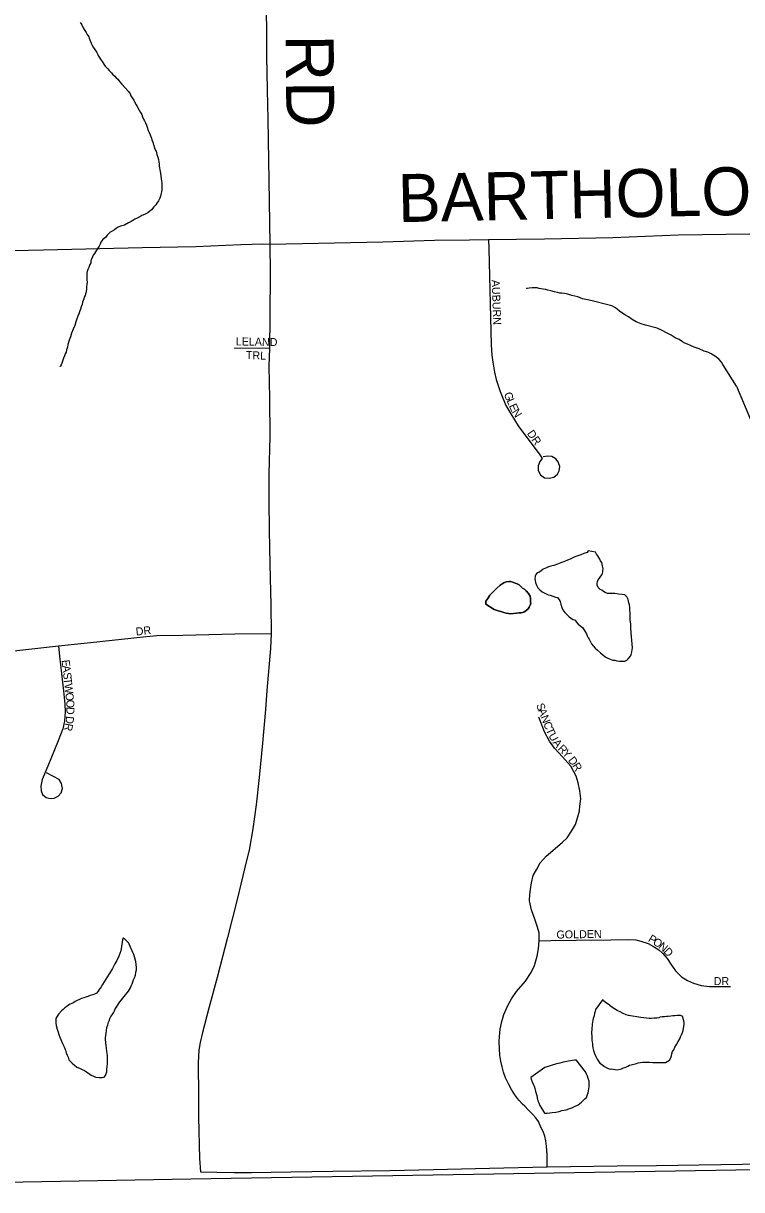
# Model space of a CAD drawing. Extents: x -10.1 to 68, y -9.5 to 29.2.
# Drawn here: x 2.607 to 3.456, y 16.795 to 18.175 of the extents above; entities that cross this region are included whole.
import ezdxf

# ---------------------------------------------------------------- set-up
doc = ezdxf.new("R2010")
doc.units = 0
for name, color, linetype in [('GM_X_Adjacent_County', 7, 'Continuous'), ('GM_X_Minor_Lake', 7, 'Continuous'), ('GM_X_Minor_River', 7, 'Continuous'), ('GM_X_Township_Road', 7, 'Continuous'), ('GM_X_Township_Road_Text', 7, 'Continuous'), ('GM_X_Township_Subdivision', 7, 'Continuous'), ('GM_X_Township_Subdivision_Text', 7, 'Continuous')]:
    doc.layers.add(name, color=color, linetype=linetype)

msp = doc.modelspace()

# ---------------------------------------------------------------- linework, layer by layer
at = {"layer": 'GM_X_Adjacent_County'}
msp.add_lwpolyline([(8.9, 16.8967), (8.5023, 16.8904), (7.9665, 16.8821), (7.5233, 16.8774), (6.5083, 16.8667), (6.2435, 16.8638), (4.8206, 16.8372), (4.1632, 16.8285), (3.6875, 16.8223), (2.8045, 16.808), (2.1, 16.7954)], dxfattribs=at)
at = {"layer": 'GM_X_Minor_Lake'}
for points in [[(3.2744, 17.5509), (3.2729, 17.549), (3.2691, 17.5478), (3.2657, 17.5462), (3.262, 17.545), (3.2586, 17.5438), (3.2563, 17.5426), (3.2529, 17.5411), (3.2499, 17.5399), (3.2461, 17.5383), (3.242, 17.5367), (3.2378, 17.5351), (3.2336, 17.5339), (3.2302, 17.5331), (3.2272, 17.5323), (3.2249, 17.5311), (3.2231, 17.5303), (3.2212, 17.5292), (3.2185, 17.5276), (3.2159, 17.5256), (3.214, 17.5249), (3.2122, 17.5229), (3.2114, 17.521), (3.2111, 17.518), (3.2115, 17.5161), (3.2119, 17.5138), (3.2131, 17.5104), (3.2147, 17.5074), (3.217, 17.5048), (3.2197, 17.5025), (3.227, 17.4992), (3.2293, 17.4985), (3.2323, 17.4974), (3.2358, 17.4963), (3.2381, 17.496), (3.24, 17.4933), (3.2412, 17.4911), (3.242, 17.4881), (3.2432, 17.4839), (3.2444, 17.4812), (3.2467, 17.4782), (3.249, 17.4756), (3.2517, 17.473), (3.2544, 17.4711), (3.2564, 17.47), (3.2587, 17.4689), (3.2602, 17.4671), (3.2625, 17.4644), (3.2656, 17.4618), (3.2679, 17.46), (3.2691, 17.4581), (3.2703, 17.4562), (3.2722, 17.4528), (3.273, 17.4505), (3.2742, 17.4483), (3.2754, 17.4464), (3.2769, 17.4434), (3.2781, 17.4411), (3.2801, 17.4385), (3.2824, 17.4359), (3.2851, 17.4336), (3.2889, 17.4303), (3.292, 17.4277), (3.2951, 17.4254), (3.2974, 17.4243), (3.2993, 17.4232), (3.3016, 17.4225), (3.3035, 17.4218), (3.3058, 17.4218), (3.3081, 17.4211), (3.3111, 17.4207), (3.3146, 17.4204), (3.3176, 17.4205), (3.3199, 17.4216), (3.3217, 17.4232), (3.3243, 17.4263), (3.3251, 17.4286), (3.3258, 17.4316), (3.3265, 17.4362), (3.3264, 17.4408), (3.3259, 17.4453), (3.3255, 17.4495), (3.325, 17.4544), (3.3245, 17.4597), (3.3245, 17.4647), (3.324, 17.4692), (3.324, 17.4726), (3.3239, 17.4745), (3.3239, 17.4776), (3.3234, 17.481), (3.3234, 17.484), (3.323, 17.4871), (3.3225, 17.4894), (3.3221, 17.4916), (3.3217, 17.4935), (3.3198, 17.4965), (3.3174, 17.4992), (3.3144, 17.4995), (3.3102, 17.4998), (3.3056, 17.5005), (3.2969, 17.5007)], [(3.2969, 17.5007), (3.2942, 17.5018), (3.2923, 17.5029), (3.2904, 17.5044), (3.2885, 17.5052), (3.2861, 17.5078), (3.2849, 17.5104), (3.2849, 17.5123), (3.2853, 17.5146), (3.286, 17.5169), (3.2875, 17.5188), (3.2893, 17.5211), (3.2908, 17.5231), (3.2915, 17.5261), (3.2915, 17.528), (3.2918, 17.5299), (3.291, 17.5333), (3.2906, 17.5352), (3.2902, 17.5371), (3.289, 17.5394), (3.2879, 17.5413), (3.2855, 17.545), (3.284, 17.5473), (3.2828, 17.5495), (3.2744, 17.5509)], [(3.2062, 17.4951), (3.2057, 17.4974), (3.2038, 17.5007), (3.2011, 17.5037), (3.1992, 17.5052), (3.1968, 17.5071), (3.1945, 17.509), (3.1926, 17.5108), (3.1903, 17.5119), (3.188, 17.513), (3.1853, 17.5141), (3.1823, 17.5148), (3.1804, 17.5148), (3.1773, 17.5144), (3.1747, 17.5132), (3.1724, 17.512), (3.1702, 17.5105), (3.1661, 17.507), (3.1582, 17.4985), (3.1556, 17.4946), (3.1534, 17.4916), (3.1531, 17.4881)], [(3.1531, 17.4881), (3.1534, 17.4916), (3.1556, 17.4946), (3.1582, 17.4985), (3.1661, 17.507), (3.1702, 17.5105), (3.1724, 17.512), (3.1747, 17.5132), (3.1773, 17.5144), (3.1804, 17.5148), (3.1823, 17.5148), (3.1853, 17.5141), (3.188, 17.513), (3.1903, 17.5119), (3.1926, 17.5108), (3.1945, 17.509), (3.1968, 17.5071), (3.1992, 17.5052), (3.2011, 17.5037), (3.2038, 17.5007), (3.2057, 17.4974), (3.2062, 17.4951), (3.2062, 17.4932), (3.2062, 17.4909), (3.2063, 17.489), (3.2055, 17.4867), (3.2044, 17.4844), (3.2033, 17.4825), (3.2011, 17.4805), (3.1981, 17.4786), (3.195, 17.4778), (3.1928, 17.4778), (3.1894, 17.4773), (3.1859, 17.4769), (3.1825, 17.4764), (3.1799, 17.4768), (3.1772, 17.4775), (3.1745, 17.4782), (3.1711, 17.4793), (3.168, 17.48), (3.1654, 17.4807), (3.1631, 17.4818), (3.1531, 17.4881)], [(3.1531, 17.4881), (3.1631, 17.4818), (3.1654, 17.4807), (3.168, 17.48), (3.1711, 17.4793), (3.1745, 17.4782), (3.1772, 17.4775), (3.1799, 17.4768), (3.1825, 17.4764), (3.1859, 17.4769), (3.1894, 17.4773), (3.1928, 17.4778), (3.195, 17.4778), (3.1981, 17.4786), (3.2011, 17.4805), (3.2033, 17.4825), (3.2044, 17.4844), (3.2055, 17.4867), (3.2063, 17.489), (3.2062, 17.4909), (3.2062, 17.4932), (3.2062, 17.4951)], [(2.7241, 17.0934), (2.7217, 17.0778), (2.7195, 17.0717), (2.717, 17.0667), (2.7148, 17.0625), (2.7118, 17.0571), (2.7099, 17.0537)], [(2.7227, 17.02), (2.7275, 17.0258), (2.7294, 17.0281), (2.7309, 17.0304), (2.7331, 17.0343), (2.7342, 17.0366), (2.7353, 17.0389), (2.736, 17.0412), (2.7367, 17.0438), (2.7378, 17.0461), (2.7393, 17.0492), (2.7396, 17.0526), (2.7403, 17.0553), (2.7403, 17.0583), (2.7398, 17.0617), (2.7394, 17.0652), (2.7386, 17.0682), (2.7378, 17.0708), (2.737, 17.0735), (2.7362, 17.0758), (2.7354, 17.078), (2.7342, 17.0803), (2.7334, 17.0822), (2.7322, 17.0852), (2.7311, 17.0871), (2.7291, 17.0893), (2.7268, 17.0912), (2.7245, 17.0931), (2.7241, 17.0934)], [(2.7099, 17.0537), (2.7, 17.0383), (2.6985, 17.0352), (2.6963, 17.0322), (2.6951, 17.0302), (2.6929, 17.0279), (2.6906, 17.0267), (2.6888, 17.0259), (2.6857, 17.0251), (2.6827, 17.024), (2.6782, 17.0224), (2.6752, 17.0215), (2.6729, 17.0204), (2.6703, 17.0192), (2.668, 17.018), (2.6661, 17.0168), (2.6639, 17.0157), (2.662, 17.0149), (2.6601, 17.0137), (2.6578, 17.0121), (2.6556, 17.0106), (2.6537, 17.0087), (2.6515, 17.0071), (2.6485, 17.0036), (2.6474, 17.0017), (2.6463, 16.9998), (2.6451, 16.9979), (2.6448, 16.9952), (2.6449, 16.9925), (2.6453, 16.9895), (2.6465, 16.9853), (2.6477, 16.9819), (2.6485, 16.9789), (2.6497, 16.9759), (2.6509, 16.9729), (2.6529, 16.9683), (2.6548, 16.9642), (2.6564, 16.9604), (2.6572, 16.9574), (2.6584, 16.9547), (2.6596, 16.9521), (2.6604, 16.9491), (2.6627, 16.9468), (2.6643, 16.945), (2.67, 16.9405), (2.6731, 16.939), (2.6762, 16.9375), (2.6788, 16.9364), (2.6823, 16.9342), (2.6869, 16.9309), (2.6923, 16.9287), (2.6961, 16.928), (2.6999, 16.928), (2.7022, 16.9285), (2.7036, 16.9304), (2.7044, 16.9327), (2.7051, 16.935), (2.7054, 16.938), (2.7057, 16.9411), (2.7061, 16.9441), (2.706, 16.9487), (2.7059, 16.954), (2.7054, 16.9589), (2.705, 16.9627), (2.7046, 16.9661), (2.7041, 16.9696), (2.7037, 16.973), (2.7037, 16.9752), (2.704, 16.9779), (2.7043, 16.9806), (2.7047, 16.9836), (2.7054, 16.9871), (2.7064, 16.9905), (2.7072, 16.9936), (2.7083, 16.9958), (2.709, 16.9978), (2.7101, 17.0001), (2.7116, 17.0024), (2.7131, 17.0047), (2.7142, 17.007), (2.7153, 17.0093), (2.7167, 17.0112), (2.7179, 17.0131), (2.719, 17.0154), (2.7208, 17.0177), (2.7227, 17.02)], [(3.2915, 17.0205), (3.283, 17.0086), (3.2827, 17.0063), (3.2819, 17.0044), (3.2812, 17.0009), (3.2801, 16.9979)], [(3.3364, 16.9992), (3.3219, 17.0016), (3.3192, 17.0023), (3.3158, 17.0038), (3.3119, 17.0056), (3.3085, 17.0075), (3.3054, 17.0093), (3.3023, 17.0112), (3.3, 17.0134), (3.2977, 17.0149), (3.2958, 17.016), (3.2923, 17.019), (3.2915, 17.0205)], [(3.2801, 16.9979), (3.2798, 16.996), (3.2794, 16.9937), (3.2791, 16.9914), (3.2788, 16.9891), (3.2784, 16.9868), (3.2785, 16.9845), (3.2781, 16.9819), (3.2781, 16.98), (3.2786, 16.9773), (3.2786, 16.975), (3.2787, 16.9724), (3.2791, 16.9701), (3.2795, 16.9682), (3.2795, 16.9659), (3.2799, 16.9633), (3.2804, 16.9602), (3.2816, 16.9565), (3.2832, 16.9531), (3.2847, 16.95), (3.2882, 16.9452), (3.2901, 16.9437), (3.2936, 16.9411), (3.2971, 16.9392), (3.3001, 16.9381), (3.302, 16.9382), (3.3039, 16.9378), (3.3085, 16.9371), (3.3119, 16.9379), (3.3138, 16.9383), (3.3161, 16.9395), (3.3187, 16.9403), (3.3213, 16.9415), (3.3232, 16.9427), (3.3251, 16.9431), (3.3312, 16.9447), (3.3334, 16.9455), (3.3361, 16.9459), (3.3384, 16.9463), (3.3406, 16.9464), (3.3437, 16.9461), (3.3467, 16.9461), (3.3505, 16.9458), (3.3543, 16.9458), (3.3608, 16.9459), (3.3657, 16.946), (3.3702, 16.9488), (3.3721, 16.9515), (3.3728, 16.9537), (3.3732, 16.956), (3.3739, 16.9587), (3.3754, 16.961), (3.3768, 16.9641), (3.3787, 16.9671), (3.3805, 16.9706), (3.3824, 16.974), (3.3835, 16.9763), (3.3846, 16.9786), (3.3857, 16.9813), (3.3864, 16.9836), (3.3871, 16.9863), (3.3874, 16.9886), (3.3878, 16.9912), (3.3878, 16.9931), (3.3873, 16.995), (3.3865, 16.9977), (3.3861, 17.0003), (3.3834, 17.0014), (3.3793, 17.0014), (3.3766, 17.0009), (3.3743, 17.0009), (3.3721, 17.0005), (3.369, 17.0004), (3.3667, 17.0004), (3.3645, 17), (3.3618, 16.9999), (3.3595, 16.9995), (3.3576, 16.9987), (3.3554, 16.9983), (3.3523, 16.9983), (3.3493, 16.9978), (3.3463, 16.9978), (3.3432, 16.9985), (3.3402, 16.9988), (3.3364, 16.9992)], [(3.2064, 16.9282), (3.2068, 16.926), (3.208, 16.923), (3.2092, 16.9203), (3.2104, 16.9177), (3.2112, 16.915), (3.212, 16.912), (3.2128, 16.9093), (3.2136, 16.9067), (3.214, 16.904), (3.2149, 16.9006), (3.216, 16.898), (3.2172, 16.895), (3.2192, 16.892), (3.2227, 16.8859), (3.2257, 16.886), (3.2288, 16.8864), (3.2318, 16.8868), (3.236, 16.8873), (3.2398, 16.8881), (3.2432, 16.8889), (3.2481, 16.8898), (3.2515, 16.891), (3.2549, 16.8922), (3.2579, 16.8937), (3.2624, 16.8957), (3.2662, 16.8988), (3.2703, 16.9027), (3.2722, 16.9046), (3.2736, 16.908), (3.2744, 16.91), (3.2754, 16.9172), (3.2753, 16.9206), (3.2753, 16.9237), (3.2741, 16.9271), (3.2733, 16.9297), (3.2721, 16.932), (3.2709, 16.935), (3.2694, 16.9369), (3.2678, 16.9387), (3.2659, 16.9414), (3.2635, 16.9444), (3.2604, 16.9485), (3.2581, 16.9485), (3.2559, 16.9481), (3.2536, 16.948), (3.2509, 16.9476), (3.2468, 16.9468), (3.2434, 16.946), (3.2407, 16.9451), (3.2388, 16.9447), (3.2368, 16.9444)], [(3.2368, 16.9444), (3.223, 16.9399), (3.2064, 16.9282)]]:
    msp.add_lwpolyline(points, dxfattribs=at)
at = {"layer": 'GM_X_Minor_River'}
for points in [[(2.6739, 18.1761), (2.6758, 18.1731), (2.6774, 18.1697), (2.6794, 18.1667), (2.6809, 18.1641), (2.6821, 18.1618), (2.684, 18.1592), (2.6845, 18.1573), (2.686, 18.1535), (2.6868, 18.1516), (2.688, 18.149), (2.6888, 18.1471), (2.6904, 18.1452), (2.6919, 18.1429), (2.6935, 18.1403), (2.6947, 18.138)], [(2.6947, 18.138), (2.6955, 18.1362), (2.697, 18.1339), (2.6986, 18.1316), (2.6997, 18.1298), (2.7017, 18.1268), (2.7032, 18.1245), (2.7063, 18.1211), (2.7079, 18.1193), (2.7106, 18.1166), (2.7118, 18.1148), (2.7148, 18.1125), (2.7164, 18.1106), (2.7183, 18.1088), (2.7203, 18.1061), (2.723, 18.1031), (2.7307, 18.0945), (2.7327, 18.0915), (2.7338, 18.0893), (2.7354, 18.087), (2.737, 18.084), (2.7385, 18.0813), (2.7401, 18.0787), (2.7413, 18.0765), (2.7436, 18.0723), (2.7452, 18.0697), (2.7468, 18.067), (2.7476, 18.0644), (2.7487, 18.0617), (2.7499, 18.0595), (2.7511, 18.0572), (2.7523, 18.0546), (2.7531, 18.0523), (2.7543, 18.0481), (2.7555, 18.0459), (2.7563, 18.0432), (2.7571, 18.041), (2.7579, 18.0391), (2.7586, 18.0372), (2.7595, 18.0345), (2.7603, 18.0315), (2.7615, 18.0277), (2.7623, 18.0255), (2.7634, 18.0236), (2.7643, 18.0198), (2.7654, 18.0168), (2.7663, 18.0141), (2.7667, 18.0107), (2.7671, 18.0088), (2.7671, 18.0062), (2.7676, 18.0039), (2.768, 18.0016), (2.7684, 17.9997), (2.7688, 17.9978), (2.7693, 17.991), (2.7697, 17.9887), (2.7701, 17.9864), (2.7702, 17.9834), (2.7702, 17.9807), (2.7703, 17.9785), (2.7699, 17.9758), (2.7692, 17.9724), (2.7689, 17.9704), (2.7678, 17.9682), (2.7663, 17.9651), (2.7644, 17.9624), (2.763, 17.9605), (2.7607, 17.9578), (2.7581, 17.9543), (2.7562, 17.9528), (2.7536, 17.9508), (2.7499, 17.9489), (2.7468, 17.9477), (2.7442, 17.9461), (2.7412, 17.9445), (2.7385, 17.9433), (2.7359, 17.9418), (2.734, 17.9406), (2.731, 17.939), (2.7261, 17.9363), (2.7216, 17.9351), (2.7186, 17.9339), (2.7167, 17.9327), (2.7144, 17.9308), (2.7114, 17.9292), (2.7092, 17.928), (2.7058, 17.9246), (2.7036, 17.9215), (2.7006, 17.9192), (2.6983, 17.9161), (2.6972, 17.9138), (2.6961, 17.9115), (2.6946, 17.9092), (2.6932, 17.9065), (2.6917, 17.9046), (2.6906, 17.9027), (2.6891, 17.9007), (2.6865, 17.8942), (2.6862, 17.8916), (2.6851, 17.8896), (2.684, 17.8862)], [(2.684, 17.8862), (2.6829, 17.8839), (2.6822, 17.8816), (2.6818, 17.8793), (2.6815, 17.8767), (2.6816, 17.8736), (2.6816, 17.8713), (2.682, 17.8687), (2.6817, 17.866), (2.6813, 17.8637), (2.6814, 17.8611), (2.6807, 17.8576), (2.68, 17.855), (2.6796, 17.8531), (2.6785, 17.8511), (2.6782, 17.8492), (2.6774, 17.8473), (2.6767, 17.845), (2.676, 17.8423), (2.6749, 17.8397), (2.6742, 17.837), (2.6735, 17.8351), (2.672, 17.8313), (2.6709, 17.8286), (2.6698, 17.8255), (2.6687, 17.8221), (2.6673, 17.8175), (2.6655, 17.8133), (2.6636, 17.8087), (2.6622, 17.8041), (2.6607, 17.8003), (2.66, 17.7976), (2.6593, 17.7953), (2.6586, 17.7919), (2.6575, 17.7888), (2.6572, 17.7862), (2.6561, 17.7839), (2.6553, 17.7816), (2.6542, 17.7789), (2.6521, 17.7732), (2.6513, 17.7712), (2.6502, 17.7689), (2.6502, 17.7693)], [(3.4494, 17.746), (3.4334, 17.7713), (3.4318, 17.7743), (3.4291, 17.7773), (3.426, 17.78), (3.4229, 17.7822), (3.4195, 17.784), (3.4157, 17.7859), (3.4115, 17.7873), (3.4053, 17.7899), (3.3996, 17.7921), (3.3954, 17.7939), (3.3916, 17.7954), (3.3885, 17.7968), (3.3858, 17.7983), (3.382, 17.8009), (3.377, 17.8031), (3.3724, 17.8061), (3.367, 17.809), (3.3617, 17.8116), (3.3559, 17.8146), (3.3422, 17.8178), (3.3368, 17.8196), (3.3311, 17.8218), (3.3261, 17.8247), (3.3219, 17.8277), (3.3176, 17.8303), (3.315, 17.8321), (3.313, 17.8333), (3.3111, 17.8347), (3.3084, 17.837), (3.3065, 17.8385), (3.3023, 17.8407), (3.2973, 17.8421), (3.279, 17.8468), (3.2733, 17.8478), (3.2676, 17.8492), (3.2622, 17.8514), (3.2549, 17.8532), (3.2504, 17.8547), (3.2462, 17.8554), (3.2431, 17.8557), (3.2408, 17.856), (3.2378, 17.8568), (3.2344, 17.8575), (3.2302, 17.8585), (3.2267, 17.8592), (3.2241, 17.86), (3.221, 17.8607), (3.2164, 17.8613), (3.2138, 17.8621), (3.21, 17.862), (3.2081, 17.862), (3.2046, 17.8619), (3.2024, 17.8615), (3.2012, 17.8615), (3.2012, 17.8611)], [(3.4494, 17.746), (3.4681, 17.7016)]]:
    msp.add_lwpolyline(points, dxfattribs=at)
at = {"layer": 'GM_X_Township_Road'}
for points in [[(2.8935, 18.2188), (2.8942, 18.1363), (2.8949, 18.0963), (2.8954, 18.0618), (2.8971, 17.9648), (2.8981, 17.9134), (2.8985, 17.8806), (2.8981, 17.8274), (2.8974, 17.7906), (2.8969, 17.7695), (2.8976, 17.7315), (2.8978, 17.6863), (2.8967, 17.642), (2.8967, 17.6089), (2.8971, 17.5762), (2.8974, 17.5541), (2.8983, 17.5187), (2.8992, 17.4875), (2.8995, 17.4533), (2.8988, 17.4356), (2.8943, 17.3858), (2.8927, 17.3632), (2.8891, 17.3237), (2.8853, 17.283), (2.8817, 17.2507), (2.8779, 17.2222), (2.8735, 17.1971), (2.8705, 17.1848), (2.8593, 17.1388), (2.8481, 17.0938), (2.8358, 17.0463), (2.8259, 17.01), (2.8183, 16.9813), (2.8156, 16.9694), (2.8141, 16.9604), (2.8134, 16.9454), (2.8138, 16.9057), (2.8138, 16.8813), (2.8147, 16.8324), (2.8158, 16.8165)], [(3.6584, 17.9291), (3.6348, 17.9286), (3.5569, 17.9274), (3.4652, 17.9257), (3.3805, 17.9243), (3.3033, 17.9214), (3.2228, 17.9197), (3.1564, 17.919), (3.134, 17.9187), (3.0925, 17.918), (3.0317, 17.9163), (2.8981, 17.9134), (2.8896, 17.9136), (2.8636, 17.9129), (2.8106, 17.9106), (2.7471, 17.9096), (2.6306, 17.9068), (2.5068, 17.9039), (2.3976, 17.9012), (2.3752, 17.9006), (2.3549, 17.9003), (2.2472, 17.8974), (2.1683, 17.895), (2.1, 17.8931)], [(2.8158, 16.8165), (2.8353, 16.8161), (2.8557, 16.8158), (2.8764, 16.8158), (2.9228, 16.8165), (2.9725, 16.8174), (3.0398, 16.8183), (3.0913, 16.8192), (3.1577, 16.8209), (3.2258, 16.8223)], [(3.2258, 16.8223), (3.3087, 16.8235), (3.3549, 16.8239), (3.6078, 16.8278), (3.6606, 16.8286), (3.6947, 16.8292)]]:
    msp.add_lwpolyline(points, dxfattribs=at)
at = {"layer": 'GM_X_Township_Subdivision'}
for points in [[(3.1564, 17.919), (3.1569, 17.9084), (3.1597, 17.7949), (3.1602, 17.7826), (3.1614, 17.7741), (3.1635, 17.7624), (3.1656, 17.7537), (3.1701, 17.7396), (3.1771, 17.7231), (3.1827, 17.7132), (3.1916, 17.6989), (3.217, 17.6646), (3.2198, 17.6604), (3.2172, 17.6568), (3.215, 17.6516), (3.215, 17.6459), (3.218, 17.641), (3.2226, 17.6375), (3.2283, 17.6371), (3.2338, 17.6383), (3.2379, 17.6418), (3.2398, 17.6457), (3.2406, 17.651), (3.2388, 17.6564), (3.2361, 17.66), (3.2314, 17.6625), (3.2264, 17.6629), (3.2211, 17.6621)], [(2.8559, 17.7913), (2.8974, 17.7906)], [(2.3756, 17.4235), (2.4039, 17.4237), (2.4534, 17.4242), (2.4902, 17.4242), (2.5124, 17.4242), (2.5325, 17.426), (2.57, 17.4302), (2.613, 17.4349), (2.648, 17.4387), (2.6861, 17.4428), (2.7484, 17.4495), (2.7645, 17.4508), (2.795, 17.4515), (2.8566, 17.4529), (2.8995, 17.4533)], [(2.648, 17.4387), (2.6493, 17.4266), (2.654, 17.3854), (2.6558, 17.3697), (2.6561, 17.3606), (2.6554, 17.3497), (2.6531, 17.3406), (2.6477, 17.3264), (2.6356, 17.2964), (2.6289, 17.2805), (2.6271, 17.2726), (2.6276, 17.267), (2.6291, 17.2628), (2.6334, 17.2592), (2.6381, 17.2581), (2.643, 17.2585), (2.6477, 17.2608), (2.6513, 17.2648), (2.6529, 17.27), (2.6518, 17.276), (2.6491, 17.2807), (2.6338, 17.2883)], [(3.2258, 16.8223), (3.2258, 16.8367), (3.2249, 16.847), (3.2242, 16.8533), (3.2229, 16.8589), (3.2211, 16.8643), (3.2184, 16.8692), (3.2155, 16.8759), (3.2124, 16.8806), (3.209, 16.8844), (3.2034, 16.89), (3.1992, 16.8944), (3.1966, 16.8966), (3.1924, 16.9012), (3.1877, 16.9075), (3.1837, 16.914), (3.1799, 16.9205), (3.1767, 16.9279), (3.1742, 16.9346), (3.1725, 16.9409), (3.1709, 16.9476), (3.17, 16.9544), (3.1693, 16.9622), (3.1691, 16.9703), (3.1695, 16.9768), (3.1704, 16.9851), (3.1722, 16.9943), (3.1747, 17.0028), (3.1794, 17.0131), (3.1837, 17.0212), (3.1895, 17.0297), (3.2, 17.0422), (3.2067, 17.0523), (3.2108, 17.0606), (3.2141, 17.0716), (3.2157, 17.0806), (3.2164, 17.0897), (3.2162, 17.0994), (3.2144, 17.1061), (3.2115, 17.1142), (3.2074, 17.1263), (3.205, 17.137), (3.2052, 17.1444), (3.2061, 17.1505), (3.2072, 17.1583), (3.2094, 17.1671), (3.2135, 17.1747), (3.2175, 17.1821), (3.2245, 17.1899), (3.2323, 17.1967), (3.244, 17.2065), (3.2493, 17.2117), (3.2545, 17.2193), (3.2592, 17.2274), (3.2621, 17.2366), (3.2639, 17.2435), (3.2645, 17.249), (3.2655, 17.2576), (3.2644, 17.267), (3.2626, 17.2765), (3.2599, 17.2847), (3.2536, 17.2962), (3.244, 17.3074), (3.2345, 17.3175), (3.2287, 17.3258), (3.2227, 17.337), (3.2159, 17.3542)], [(3.2164, 17.0897), (3.2303, 17.0902), (3.2601, 17.0906), (3.3009, 17.0911), (3.3217, 17.0913), (3.3305, 17.0909), (3.3365, 17.0895), (3.3453, 17.0866), (3.3513, 17.0832), (3.3578, 17.079), (3.3623, 17.0752), (3.3675, 17.0687), (3.3719, 17.062), (3.3775, 17.0541), (3.3847, 17.0472), (3.3917, 17.0427), (3.3988, 17.0398), (3.408, 17.0368), (3.4177, 17.0357), (3.4423, 17.0357)]]:
    msp.add_lwpolyline(points, dxfattribs=at)

# ---------------------------------------------------------------- texts
at = {"layer": 'GM_X_Township_Road_Text'}
for s, height, rotation, p in [('RD', 0.05682, 270.494, (2.9166, 18.1613)), ('BARTHOLOMEW', 0.056818, 1.2171, (3.0498, 17.9397))]:
    msp.add_text(s, height=height, rotation=rotation, dxfattribs=at).set_placement(p)
at = {"layer": 'GM_X_Township_Subdivision_Text'}
for s, rotation, p in [('AUBURN', 271.9441, (3.1602, 17.8715)), ('LELAND', 358.9776, (2.8576, 17.7941)), ('TRL', 357.7984, (2.8695, 17.778)), ('G', 294.0912, (3.1742, 17.7364)), ('L', 294.0845, (3.1776, 17.7288)), ('E', 294.5817, (3.1803, 17.7226)), ('N', 301.9502, (3.1837, 17.7154)), ('DR', 304.5051, (3.2015, 17.69)), ('DR', 6.0006, (2.7399, 17.4508)), ('E', 276.3523, (2.6518, 17.4217)), ('A', 276.3305, (2.6526, 17.4151)), ('S', 276.3463, (2.6535, 17.4068)), ('T', 276.3523, (2.6542, 17.4002)), ('W', 276.3346, (2.655, 17.3935)), ('O', 276.3459, (2.6561, 17.3828)), ('O', 273.9813, (2.6571, 17.3746)), ('S', 290.9238, (3.2126, 17.3688)), ('D', 263.8674, (2.6573, 17.3559)), ('D', 268.7541, (2.6576, 17.3665)), ('A', 290.8963, (3.2149, 17.3625)), ('N', 290.9229, (3.2179, 17.3547)), ('R', 258.6329, (2.6564, 17.3478)), ('C', 290.9085, (3.2209, 17.347)), ('T', 294.5186, (3.2238, 17.3394)), ('U', 298.748, (3.2269, 17.3326)), ('A', 307.4752, (3.2318, 17.324)), ('R', 314.3335, (3.2377, 17.3164)), ('Y', 312.4339, (3.2429, 17.3111)), ('D', 308.0111, (3.25, 17.3032)), ('R', 301.5136, (3.255, 17.2969)), ('GOLDEN', 0.9864, (3.2368, 17.0924)), ('P', 328.7129, (3.3443, 17.0897)), ('O', 326.1523, (3.3499, 17.0863)), ('N', 320.2308, (3.3566, 17.0818)), ('D', 311.7679, (3.3627, 17.0767)), ('DR', 0, (3.4226, 17.0374))]:
    msp.add_text(s, height=0.00947, rotation=rotation, dxfattribs=at).set_placement(p)

doc.saveas('drawing.dxf')
